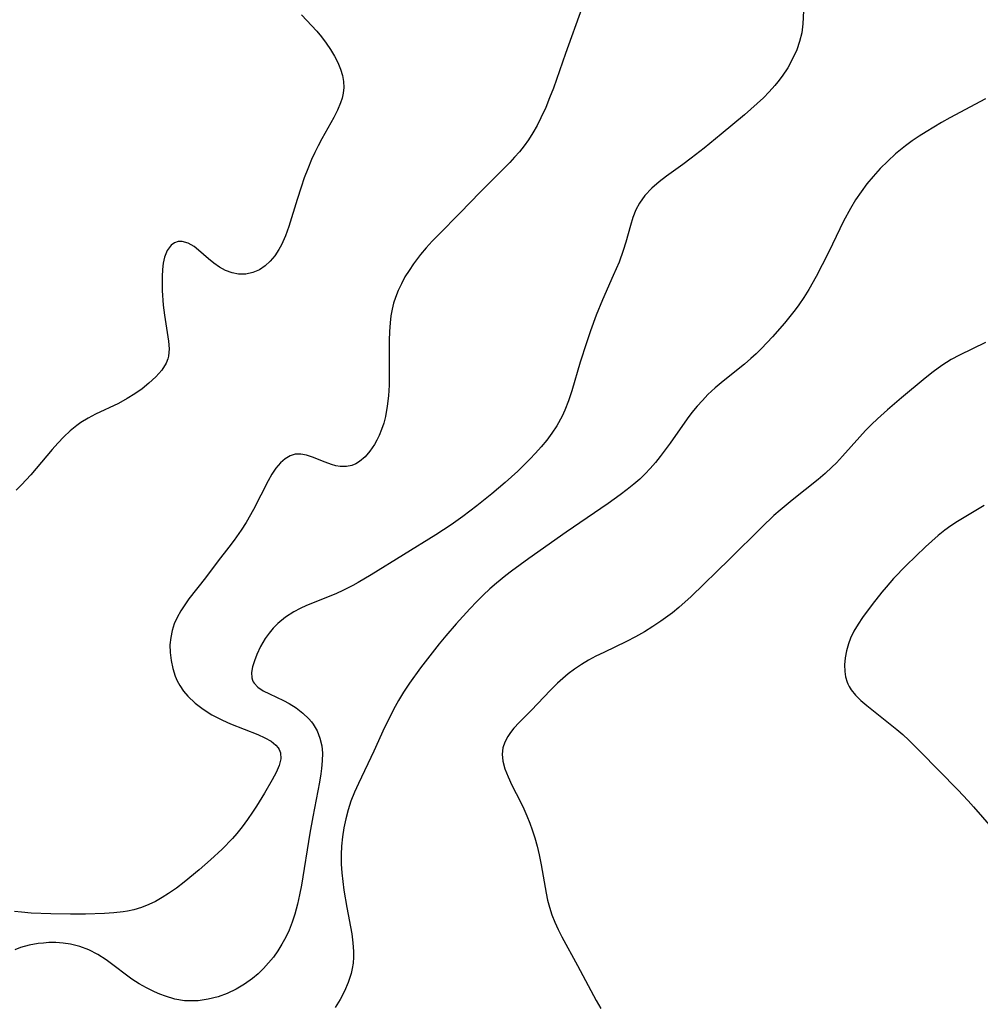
# Model space of a CAD drawing. Header units: metres. Extents: x 1073367 to 1082519, y 1569854 to 1574957.
# Tile 630 of 656: x 1078899 to 1079074, y 1574106 to 1574286. Entities that reach past the tile are written whole.
import ezdxf

# ---------------------------------------------------------------- set-up
doc = ezdxf.new("R2010")
doc.units = ezdxf.units.M
doc.layers.add('CGG_CurvaNivelLidar_v1', color=253, linetype='Continuous', lineweight=30)

msp = doc.modelspace()

# ---------------------------------------------------------------- linework, layer by layer
at = {"layer": 'CGG_CurvaNivelLidar_v1'}
for p, q in [((1079042.0782, 1574290.3321, 78), (1079041.823, 1574285.2949, 78)), ((1079001.4462, 1574288.1354, 77.5), (1078998.4242, 1574279.883, 77.5)), ((1078950.1521, 1574286.942, 77), (1078952.9394, 1574283.9175, 77)), ((1078952.9394, 1574283.9175, 77), (1078953.8049, 1574282.8843, 77)), ((1079041.618, 1574283.6381, 78), (1079041.248, 1574282.0678, 78)), ((1079041.823, 1574285.2949, 78), (1079041.618, 1574283.6381, 78)), ((1078953.8049, 1574282.8843, 77), (1078954.6631, 1574281.7475, 77)), ((1078954.6631, 1574281.7475, 77), (1078955.4544, 1574280.5803, 77)), ((1079041.248, 1574282.0678, 78), (1079040.7162, 1574280.5294, 78)), ((1078955.4544, 1574280.5803, 77), (1078956.1733, 1574279.3953, 77)), ((1079040.7162, 1574280.5294, 78), (1079039.9663, 1574278.8715, 78)), ((1078956.1733, 1574279.3953, 77), (1078956.8032, 1574278.1923, 77)), ((1078956.8032, 1574278.1923, 77), (1078957.3182, 1574276.9716, 77)), ((1078998.4242, 1574279.883, 77.5), (1078996.2168, 1574273.5425, 77.5)), ((1079039.9663, 1574278.8715, 78), (1079039.0721, 1574277.262, 78)), ((1078957.3182, 1574276.9716, 77), (1078957.6583, 1574275.8599, 77)), ((1079039.0721, 1574277.262, 78), (1079038.0508, 1574275.7074, 78)), ((1078957.6583, 1574275.8599, 77), (1078957.8604, 1574274.7375, 77)), ((1078957.8604, 1574274.7375, 77), (1078957.903, 1574273.6233, 77)), ((1079037.2673, 1574274.6609, 78), (1079036.7184, 1574273.9885, 78)), ((1079038.0508, 1574275.7074, 78), (1079037.2673, 1574274.6609, 78)), ((1078957.903, 1574273.6233, 77), (1078957.7974, 1574272.6086, 77)), ((1078996.2168, 1574273.5425, 77.5), (1078995.5385, 1574271.7608, 77.5)), ((1079035.7042, 1574272.8598, 78), (1079034.6276, 1574271.7733, 78)), ((1079036.7184, 1574273.9885, 78), (1079035.7042, 1574272.8598, 78)), ((1078957.6012, 1574271.7242, 77), (1078957.3212, 1574270.8461, 77)), ((1078957.7974, 1574272.6086, 77), (1078957.6012, 1574271.7242, 77)), ((1078995.5385, 1574271.7608, 77.5), (1078994.8082, 1574270.0063, 77.5)), ((1079034.6276, 1574271.7733, 78), (1079033.5041, 1574270.7188, 78)), ((1079075.2249, 1574271.5968, 78.5), (1079068.691, 1574268.0928, 78.5)), ((1078956.7479, 1574269.492, 77), (1078956.0549, 1574268.142, 77)), ((1078957.3212, 1574270.8461, 77), (1078956.7479, 1574269.492, 77)), ((1078994.8082, 1574270.0063, 77.5), (1078993.9262, 1574268.084, 77.5)), ((1079033.5041, 1574270.7188, 78), (1079031.1366, 1574268.6482, 78)), ((1078956.0549, 1574268.142, 77), (1078953.8789, 1574264.2868, 77)), ((1078993.9262, 1574268.084, 77.5), (1078993.2352, 1574266.7134, 77.5)), ((1079031.1366, 1574268.6482, 78), (1079026.9073, 1574265.1225, 78)), ((1079068.691, 1574268.0928, 78.5), (1079067.1659, 1574267.2265, 78.5)), ((1078993.2352, 1574266.7134, 77.5), (1078992.4913, 1574265.3792, 77.5)), ((1079064.3562, 1574265.5406, 78.5), (1079063.0731, 1574264.7245, 78.5)), ((1079067.1659, 1574267.2265, 78.5), (1079064.3562, 1574265.5406, 78.5)), ((1078953.8789, 1574264.2868, 77), (1078953.1919, 1574262.9994, 77)), ((1078991.6772, 1574264.0924, 77.5), (1078990.8655, 1574262.9728, 77.5)), ((1078992.4913, 1574265.3792, 77.5), (1078991.6772, 1574264.0924, 77.5)), ((1079026.9073, 1574265.1225, 78), (1079023.7721, 1574262.5696, 78)), ((1079061.8155, 1574263.8766, 78.5), (1079060.5927, 1574262.9856, 78.5)), ((1079063.0731, 1574264.7245, 78.5), (1079061.8155, 1574263.8766, 78.5)), ((1078953.1919, 1574262.9994, 77), (1078952.571, 1574261.7435, 77)), ((1078990.8655, 1574262.9728, 77.5), (1078989.9947, 1574261.8928, 77.5)), ((1079023.7721, 1574262.5696, 78), (1079021.413, 1574260.7156, 78)), ((1079059.6576, 1574262.2454, 78.5), (1079058.7698, 1574261.4943, 78.5)), ((1079060.5927, 1574262.9856, 78.5), (1079059.6576, 1574262.2454, 78.5)), ((1078951.9872, 1574260.4607, 77), (1078951.3022, 1574258.8028, 77)), ((1078952.571, 1574261.7435, 77), (1078951.9872, 1574260.4607, 77)), ((1078989.1309, 1574260.9032, 77.5), (1078988.2327, 1574259.938, 77.5)), ((1078989.9947, 1574261.8928, 77.5), (1078989.1309, 1574260.9032, 77.5)), ((1079021.413, 1574260.7156, 78), (1079019.8596, 1574259.5555, 78)), ((1079057.3458, 1574260.1859, 78.5), (1079055.9841, 1574258.813, 78.5)), ((1079058.7698, 1574261.4943, 78.5), (1079057.3458, 1574260.1859, 78.5)), ((1078951.3022, 1574258.8028, 77), (1078950.6691, 1574257.1167, 77)), ((1078988.2327, 1574259.938, 77.5), (1078982.8125, 1574254.5261, 77.5)), ((1079019.8596, 1574259.5555, 78), (1079016.9186, 1574257.4438, 78)), ((1079055.9841, 1574258.813, 78.5), (1079054.6844, 1574257.3823, 78.5)), ((1078950.6691, 1574257.1167, 77), (1078950.0781, 1574255.4121, 77)), ((1079016.9186, 1574257.4438, 78), (1079015.5817, 1574256.433, 78)), ((1079054.6844, 1574257.3823, 78.5), (1079053.5448, 1574256.0133, 78.5)), ((1078950.0781, 1574255.4121, 77), (1078949.3499, 1574253.1539, 77)), ((1079014.199, 1574255.2328, 78), (1079012.9683, 1574253.93, 78)), ((1079015.5817, 1574256.433, 78), (1079014.199, 1574255.2328, 78)), ((1079053.5448, 1574256.0133, 78.5), (1079052.4694, 1574254.5955, 78.5)), ((1078949.3499, 1574253.1539, 77), (1078947.8331, 1574248.2184, 77)), ((1078982.8125, 1574254.5261, 77.5), (1078979.1714, 1574250.7279, 77.5)), ((1079012.9683, 1574253.93, 78), (1079011.9395, 1574252.5012, 78)), ((1079051.4698, 1574253.1244, 78.5), (1079050.5307, 1574251.5587, 78.5)), ((1079052.4694, 1574254.5955, 78.5), (1079051.4698, 1574253.1244, 78.5)), ((1079011.2949, 1574251.2617, 78), (1079010.7488, 1574249.8683, 78)), ((1079011.9395, 1574252.5012, 78), (1079011.2949, 1574251.2617, 78)), ((1079050.5307, 1574251.5587, 78.5), (1079049.2811, 1574249.2374, 78.5)), ((1078979.1714, 1574250.7279, 77.5), (1078975.1917, 1574246.7246, 77.5)), ((1079010.7488, 1574249.8683, 78), (1079010.2924, 1574248.4144, 78)), ((1078947.8331, 1574248.2184, 77), (1078947.2203, 1574246.5093, 77)), ((1079010.2924, 1574248.4144, 78), (1079009.4626, 1574245.406, 78)), ((1079049.2811, 1574249.2374, 78.5), (1079046.5643, 1574243.606, 78.5)), ((1078947.2203, 1574246.5093, 77), (1078946.5117, 1574244.8961, 77)), ((1078975.1917, 1574246.7246, 77.5), (1078974.0717, 1574245.5585, 77.5)), ((1078926.3066, 1574244.8154, 77), (1078925.623, 1574243.8822, 77)), ((1078926.9171, 1574245.2527, 77), (1078926.3066, 1574244.8154, 77)), ((1078927.6083, 1574245.4906, 77), (1078926.9171, 1574245.2527, 77)), ((1078928.3507, 1574245.5173, 77), (1078927.6083, 1574245.4906, 77)), ((1078929.4228, 1574245.1993, 77), (1078928.3507, 1574245.5173, 77)), ((1078930.5139, 1574244.5559, 77), (1078929.4228, 1574245.1993, 77)), ((1078931.3407, 1574243.916, 77), (1078930.5139, 1574244.5559, 77)), ((1078946.0313, 1574244.009, 77), (1078945.2807, 1574242.8837, 77)), ((1078946.5117, 1574244.8961, 77), (1078946.0313, 1574244.009, 77)), ((1078972.9869, 1574244.3687, 77.5), (1078971.9518, 1574243.1462, 77.5)), ((1078974.0717, 1574245.5585, 77.5), (1078972.9869, 1574244.3687, 77.5)), ((1079009.4626, 1574245.406, 78), (1079008.9884, 1574243.8423, 78)), ((1078925.1412, 1574242.6579, 77), (1078924.8961, 1574241.562, 77)), ((1078925.623, 1574243.8822, 77), (1078925.1412, 1574242.6579, 77)), ((1078933.129, 1574242.3508, 77), (1078931.3407, 1574243.916, 77)), ((1078934.1229, 1574241.5261, 77), (1078933.129, 1574242.3508, 77)), ((1078945.2807, 1574242.8837, 77), (1078944.4324, 1574241.8821, 77)), ((1078971.9518, 1574243.1462, 77.5), (1078970.6201, 1574241.3878, 77.5)), ((1079008.9884, 1574243.8423, 78), (1079008.2284, 1574241.7477, 78)), ((1079046.5643, 1574243.606, 78.5), (1079045.3713, 1574241.2125, 78.5)), ((1078924.7448, 1574240.3686, 77), (1078924.6715, 1574239.1027, 77)), ((1078924.8961, 1574241.562, 77), (1078924.7448, 1574240.3686, 77)), ((1078935.1757, 1574240.7856, 77), (1078934.1229, 1574241.5261, 77)), ((1078936.293, 1574240.1919, 77), (1078935.1757, 1574240.7856, 77)), ((1078942.4685, 1574240.3418, 77), (1078941.2529, 1574239.8263, 77)), ((1078943.4939, 1574241.0251, 77), (1078942.4685, 1574240.3418, 77)), ((1078944.4324, 1574241.8821, 77), (1078943.4939, 1574241.0251, 77)), ((1078970.6201, 1574241.3878, 77.5), (1078969.8205, 1574240.2152, 77.5)), ((1079008.2284, 1574241.7477, 78), (1079007.1724, 1574239.2686, 78)), ((1079045.3713, 1574241.2125, 78.5), (1079044.2582, 1574239.1021, 78.5)), ((1078924.6715, 1574239.1027, 77), (1078924.6625, 1574237.83, 77)), ((1078937.4646, 1574239.7688, 77), (1078936.293, 1574240.1919, 77)), ((1078938.6666, 1574239.5451, 77), (1078937.4646, 1574239.7688, 77)), ((1078939.9731, 1574239.558, 77), (1078938.6666, 1574239.5451, 77)), ((1078941.2529, 1574239.8263, 77), (1078939.9731, 1574239.558, 77)), ((1078969.0809, 1574239.0131, 77.5), (1078968.4214, 1574237.7892, 77.5)), ((1078969.8205, 1574240.2152, 77.5), (1078969.0809, 1574239.0131, 77.5)), ((1079007.1724, 1574239.2686, 78), (1079005.2176, 1574234.8658, 78)), ((1079044.2582, 1574239.1021, 78.5), (1079042.9045, 1574236.7227, 78.5)), ((1078924.6625, 1574237.83, 77), (1078924.7013, 1574236.5293, 77)), ((1078968.4214, 1574237.7892, 77.5), (1078967.8389, 1574236.5334, 77.5)), ((1078924.7013, 1574236.5293, 77), (1078924.8952, 1574233.8852, 77)), ((1078967.3393, 1574235.2479, 77.5), (1078967.0089, 1574234.21, 77.5)), ((1078967.8389, 1574236.5334, 77.5), (1078967.3393, 1574235.2479, 77.5)), ((1079042.0168, 1574235.2908, 78.5), (1079041.0764, 1574233.8977, 78.5)), ((1079042.9045, 1574236.7227, 78.5), (1079042.0168, 1574235.2908, 78.5)), ((1078924.8952, 1574233.8852, 77), (1078925.1067, 1574232.0639, 77)), ((1078966.7438, 1574233.1536, 77.5), (1078966.5236, 1574231.9094, 77.5)), ((1078967.0089, 1574234.21, 77.5), (1078966.7438, 1574233.1536, 77.5)), ((1079005.2176, 1574234.8658, 78), (1079004.0698, 1574232.007, 78)), ((1079041.0764, 1574233.8977, 78.5), (1079040.4328, 1574233.0179, 78.5)), ((1078925.1067, 1574232.0639, 77), (1078925.8586, 1574227.2774, 77)), ((1078966.5236, 1574231.9094, 77.5), (1078966.377, 1574230.6432, 77.5)), ((1079004.0698, 1574232.007, 78), (1079003.02, 1574229.173, 78)), ((1079040.4328, 1574233.0179, 78.5), (1079038.4676, 1574230.5614, 78.5)), ((1078966.377, 1574230.6432, 77.5), (1078966.2659, 1574229.048, 77.5)), ((1079038.4676, 1574230.5614, 78.5), (1079036.3023, 1574228.0753, 78.5)), ((1078966.2659, 1574229.048, 77.5), (1078966.2117, 1574227.432, 77.5)), ((1079003.02, 1574229.173, 78), (1079002.2718, 1574226.9983, 78)), ((1079036.3023, 1574228.0753, 78.5), (1079034.2532, 1574225.9135, 78.5)), ((1078925.8586, 1574227.2774, 77), (1078925.9589, 1574225.8705, 77)), ((1078966.2117, 1574227.432, 77.5), (1078966.2166, 1574222.2524, 77.5)), ((1079002.2718, 1574226.9983, 78), (1079001.1203, 1574223.4394, 78)), ((1079075.2142, 1574227.0498, 79), (1079070.4813, 1574224.7472, 79)), ((1078925.8465, 1574224.5385, 77), (1078925.722, 1574224.0361, 77)), ((1078925.9589, 1574225.8705, 77), (1078925.8465, 1574224.5385, 77)), ((1079033.3015, 1574224.9839, 78.5), (1079032.3236, 1574224.086, 78.5)), ((1079034.2532, 1574225.9135, 78.5), (1079033.3015, 1574224.9839, 78.5)), ((1079070.4813, 1574224.7472, 79), (1079068.9419, 1574223.9037, 79)), ((1078925.4266, 1574223.2768, 77), (1078924.6153, 1574221.9653, 77)), ((1078925.722, 1574224.0361, 77), (1078925.4266, 1574223.2768, 77)), ((1079001.1203, 1574223.4394, 78), (1078999.5747, 1574218.1795, 78)), ((1079031.1662, 1574223.0987, 78.5), (1079027.2375, 1574219.9793, 78.5)), ((1079032.3236, 1574224.086, 78.5), (1079031.1662, 1574223.0987, 78.5)), ((1079067.2235, 1574222.8159, 79), (1079065.6805, 1574221.6982, 79)), ((1079068.9419, 1574223.9037, 79), (1079067.2235, 1574222.8159, 79)), ((1078923.5367, 1574220.7398, 77), (1078922.2665, 1574219.5789, 77)), ((1078924.6153, 1574221.9653, 77), (1078923.5367, 1574220.7398, 77)), ((1078966.2166, 1574222.2524, 77.5), (1078966.1668, 1574219.2304, 77.5)), ((1079065.6805, 1574221.6982, 79), (1079064.1773, 1574220.5132, 79)), ((1078922.2665, 1574219.5789, 77), (1078921.0232, 1574218.5927, 77)), ((1078966.1668, 1574219.2304, 77.5), (1078966.0586, 1574217.2872, 77.5)), ((1079025.827, 1574218.7779, 78.5), (1079024.4735, 1574217.516, 78.5)), ((1079027.2375, 1574219.9793, 78.5), (1079025.827, 1574218.7779, 78.5)), ((1079064.1773, 1574220.5132, 79), (1079059.8893, 1574216.9462, 79)), ((1078919.6941, 1574217.6559, 77), (1078918.291, 1574216.7826, 77)), ((1078921.0232, 1574218.5927, 77), (1078919.6941, 1574217.6559, 77)), ((1078966.0586, 1574217.2872, 77.5), (1078965.8546, 1574215.379, 77.5)), ((1078999.5747, 1574218.1795, 78), (1078999.0045, 1574216.3922, 78)), ((1079024.4735, 1574217.516, 78.5), (1079023.4566, 1574216.4654, 78.5)), ((1079059.8893, 1574216.9462, 79), (1079057.33, 1574214.7495, 79)), ((1078916.6776, 1574215.9102, 77), (1078912.499, 1574213.9214, 77)), ((1078918.291, 1574216.7826, 77), (1078916.6776, 1574215.9102, 77)), ((1078965.8546, 1574215.379, 77.5), (1078965.5174, 1574213.5303, 77.5)), ((1078999.0045, 1574216.3922, 78), (1078998.3383, 1574214.6532, 78)), ((1079022.4859, 1574215.3712, 78.5), (1079021.5589, 1574214.2391, 78.5)), ((1079023.4566, 1574216.4654, 78.5), (1079022.4859, 1574215.3712, 78.5)), ((1078912.499, 1574213.9214, 77), (1078911.1413, 1574213.2124, 77)), ((1078965.5174, 1574213.5303, 77.5), (1078965.1941, 1574212.3163, 77.5)), ((1078997.8497, 1574213.6017, 78), (1078996.8301, 1574211.7982, 78)), ((1078998.3383, 1574214.6532, 78), (1078997.8497, 1574213.6017, 78)), ((1079021.5589, 1574214.2391, 78.5), (1079020.6749, 1574213.0731, 78.5)), ((1079057.33, 1574214.7495, 79), (1079055.4959, 1574213.1039, 79)), ((1078909.0688, 1574211.8755, 77), (1078907.8661, 1574210.8876, 77)), ((1078909.839, 1574212.4223, 77), (1078909.0688, 1574211.8755, 77)), ((1078911.1413, 1574213.2124, 77), (1078909.839, 1574212.4223, 77)), ((1078965.1941, 1574212.3163, 77.5), (1078964.7983, 1574211.1436, 77.5)), ((1078996.8301, 1574211.7982, 78), (1078995.9479, 1574210.4783, 78)), ((1079020.6749, 1574213.0731, 78.5), (1079017.5471, 1574208.6126, 78.5)), ((1079054.3891, 1574212.037, 79), (1079053.3133, 1574210.9391, 79)), ((1079055.4959, 1574213.1039, 79), (1079054.3891, 1574212.037, 79)), ((1078906.7239, 1574209.81, 77), (1078905.6272, 1574208.6653, 77)), ((1078907.8661, 1574210.8876, 77), (1078906.7239, 1574209.81, 77)), ((1078964.337, 1574210.0189, 77.5), (1078963.9335, 1574209.1795, 77.5)), ((1078964.7983, 1574211.1436, 77.5), (1078964.337, 1574210.0189, 77.5)), ((1078995.9479, 1574210.4783, 78), (1078994.992, 1574209.199, 78)), ((1079052.2655, 1574209.8155, 79), (1079049.0743, 1574206.2309, 79)), ((1079053.3133, 1574210.9391, 79), (1079052.2655, 1574209.8155, 79)), ((1078905.6272, 1574208.6653, 77), (1078904.5627, 1574207.4727, 77)), ((1078963.4918, 1574208.3808, 77.5), (1078962.6871, 1574207.1816, 77.5)), ((1078963.9335, 1574209.1795, 77.5), (1078963.4918, 1574208.3808, 77.5)), ((1078993.9732, 1574207.9572, 78), (1078992.9571, 1574206.8135, 78)), ((1078994.992, 1574209.199, 78), (1078993.9732, 1574207.9572, 78)), ((1079017.5471, 1574208.6126, 78.5), (1079015.7589, 1574206.1996, 78.5)), ((1078904.5627, 1574207.4727, 77), (1078900.6627, 1574202.848, 77)), ((1078948.0691, 1574206.3105, 77.5), (1078947.1628, 1574205.7851, 77.5)), ((1078949.0316, 1574206.5996, 77.5), (1078948.0691, 1574206.3105, 77.5)), ((1078950.0493, 1574206.627, 77.5), (1078949.0316, 1574206.5996, 77.5)), ((1078951.1011, 1574206.44, 77.5), (1078950.0493, 1574206.627, 77.5)), ((1078952.1727, 1574206.1021, 77.5), (1078951.1011, 1574206.44, 77.5)), ((1078961.7828, 1574206.1393, 77.5), (1078960.7799, 1574205.2937, 77.5)), ((1078962.6871, 1574207.1816, 77.5), (1078961.7828, 1574206.1393, 77.5)), ((1078992.9571, 1574206.8135, 78), (1078991.9002, 1574205.6979, 78)), ((1079015.7589, 1574206.1996, 78.5), (1079014.8709, 1574205.0947, 78.5)), ((1079049.0743, 1574206.2309, 79), (1079047.9844, 1574205.0679, 79)), ((1078946.3222, 1574205.0595, 77.5), (1078945.4897, 1574204.078, 77.5)), ((1078947.1628, 1574205.7851, 77.5), (1078946.3222, 1574205.0595, 77.5)), ((1078954.4994, 1574205.1471, 77.5), (1078952.1727, 1574206.1021, 77.5)), ((1078955.6698, 1574204.7077, 77.5), (1078954.4994, 1574205.1471, 77.5)), ((1078956.4386, 1574204.4873, 77.5), (1078955.6698, 1574204.7077, 77.5)), ((1078957.2091, 1574204.3498, 77.5), (1078956.4386, 1574204.4873, 77.5)), ((1078958.4011, 1574204.3524, 77.5), (1078957.2091, 1574204.3498, 77.5)), ((1078959.3863, 1574204.5805, 77.5), (1078958.4011, 1574204.3524, 77.5)), ((1078960.0999, 1574204.8848, 77.5), (1078959.3863, 1574204.5805, 77.5)), ((1078960.7799, 1574205.2937, 77.5), (1078960.0999, 1574204.8848, 77.5)), ((1078991.9002, 1574205.6979, 78), (1078989.6893, 1574203.5394, 78)), ((1079014.8709, 1574205.0947, 78.5), (1079013.9442, 1574204.0249, 78.5)), ((1079047.9844, 1574205.0679, 79), (1079047.1396, 1574204.2252, 79)), ((1078900.6627, 1574202.848, 77), (1078898.9897, 1574201.0206, 77)), ((1078944.728, 1574202.9404, 77.5), (1078944.0406, 1574201.7314, 77.5)), ((1078945.4897, 1574204.078, 77.5), (1078944.728, 1574202.9404, 77.5)), ((1078989.6893, 1574203.5394, 78), (1078987.3882, 1574201.4659, 78)), ((1079012.9923, 1574203.0206, 78.5), (1079011.9964, 1574202.0596, 78.5)), ((1079013.9442, 1574204.0249, 78.5), (1079012.9923, 1574203.0206, 78.5)), ((1079045.9134, 1574203.1027, 79), (1079044.6414, 1574202.0258, 79)), ((1079047.1396, 1574204.2252, 79), (1079045.9134, 1574203.1027, 79)), ((1078898.9897, 1574201.0206, 77), (1078897.9828, 1574200.0291, 77)), ((1078944.0406, 1574201.7314, 77.5), (1078941.3594, 1574196.5001, 77.5)), ((1078987.3882, 1574201.4659, 78), (1078984.935, 1574199.3705, 78)), ((1079010.9576, 1574201.1436, 78.5), (1079009.7045, 1574200.1381, 78.5)), ((1079011.9964, 1574202.0596, 78.5), (1079010.9576, 1574201.1436, 78.5)), ((1079044.6414, 1574202.0258, 79), (1079039.8652, 1574198.2367, 79)), ((1078984.935, 1574199.3705, 78), (1078982.232, 1574197.1763, 78)), ((1079008.4116, 1574199.1737, 78.5), (1079006.2233, 1574197.6235, 78.5)), ((1079009.7045, 1574200.1381, 78.5), (1079008.4116, 1574199.1737, 78.5)), ((1078982.232, 1574197.1763, 78), (1078979.6784, 1574195.2232, 78)), ((1079006.2233, 1574197.6235, 78.5), (1078998.5644, 1574192.3667, 78.5)), ((1079039.8652, 1574198.2367, 79), (1079037.6665, 1574196.3947, 79)), ((1079074.9892, 1574197.267, 79.5), (1079070.1098, 1574194.3298, 79.5)), ((1078941.3594, 1574196.5001, 77.5), (1078940.0274, 1574194.151, 77.5)), ((1079036.5517, 1574195.4005, 79), (1079034.3347, 1574193.3125, 79)), ((1079037.6665, 1574196.3947, 79), (1079036.5517, 1574195.4005, 79)), ((1078940.0274, 1574194.151, 77.5), (1078939.1451, 1574192.7651, 77.5)), ((1078977.5571, 1574193.7119, 78), (1078974.7265, 1574191.856, 78)), ((1078979.6784, 1574195.2232, 78), (1078977.5571, 1574193.7119, 78)), ((1079070.1098, 1574194.3298, 79.5), (1079068.905, 1574193.5392, 79.5)), ((1078939.1451, 1574192.7651, 77.5), (1078937.8424, 1574190.8976, 77.5)), ((1078974.7265, 1574191.856, 78), (1078962.8958, 1574184.5842, 78)), ((1078998.5644, 1574192.3667, 78.5), (1078991.7525, 1574187.5594, 78.5)), ((1079034.3347, 1574193.3125, 79), (1079028.4364, 1574187.4574, 79)), ((1079066.5831, 1574191.7612, 79.5), (1079065.414, 1574190.7415, 79.5)), ((1079067.7867, 1574192.7286, 79.5), (1079066.5831, 1574191.7612, 79.5)), ((1079068.905, 1574193.5392, 79.5), (1079067.7867, 1574192.7286, 79.5)), ((1078937.8424, 1574190.8976, 77.5), (1078936.8801, 1574189.625, 77.5)), ((1079065.414, 1574190.7415, 79.5), (1079064.2666, 1574189.6853, 79.5)), ((1078936.8801, 1574189.625, 77.5), (1078934.9267, 1574187.1103, 77.5)), ((1079064.2666, 1574189.6853, 79.5), (1079060.7471, 1574186.292, 79.5)), ((1078934.9267, 1574187.1103, 77.5), (1078932.5946, 1574183.993, 77.5)), ((1078991.7525, 1574187.5594, 78.5), (1078988.5825, 1574185.2682, 78.5)), ((1079028.4364, 1574187.4574, 79), (1079021.3855, 1574180.6305, 79)), ((1078962.8958, 1574184.5842, 78), (1078960.5471, 1574183.1793, 78)), ((1078988.5825, 1574185.2682, 78.5), (1078987.5058, 1574184.4483, 78.5)), ((1079060.7471, 1574186.292, 79.5), (1079058.4301, 1574183.899, 79.5)), ((1078932.5946, 1574183.993, 77.5), (1078929.5843, 1574180.1885, 77.5)), ((1078960.5471, 1574183.1793, 78), (1078959.5273, 1574182.6123, 78)), ((1078985.8151, 1574183.0754, 78.5), (1078984.5928, 1574181.992, 78.5)), ((1078987.5058, 1574184.4483, 78.5), (1078985.8151, 1574183.0754, 78.5)), ((1079058.4301, 1574183.899, 79.5), (1079057.0518, 1574182.3444, 79.5)), ((1078956.4127, 1574181.1242, 78), (1078951.0966, 1574178.9381, 78)), ((1078957.8468, 1574181.7632, 78), (1078956.4127, 1574181.1242, 78)), ((1078959.5273, 1574182.6123, 78), (1078957.8468, 1574181.7632, 78)), ((1078984.5928, 1574181.992, 78.5), (1078983.4052, 1574180.8685, 78.5)), ((1079056.2598, 1574181.3985, 79.5), (1079054.4905, 1574179.1571, 79.5)), ((1079057.0518, 1574182.3444, 79.5), (1079056.2598, 1574181.3985, 79.5)), ((1078929.5843, 1574180.1885, 77.5), (1078928.8006, 1574179.1021, 77.5)), ((1078982.2449, 1574179.7137, 78.5), (1078980.9562, 1574178.3756, 78.5)), ((1078983.4052, 1574180.8685, 78.5), (1078982.2449, 1574179.7137, 78.5)), ((1079021.3855, 1574180.6305, 79), (1079019.1441, 1574178.5918, 79)), ((1079054.4905, 1574179.1571, 79.5), (1079052.755, 1574176.7859, 79.5)), ((1078928.0693, 1574177.9635, 77.5), (1078927.4272, 1574176.7925, 77.5)), ((1078928.8006, 1574179.1021, 77.5), (1078928.0693, 1574177.9635, 77.5)), ((1078948.7903, 1574177.8017, 78), (1078947.2548, 1574176.8081, 78)), ((1078949.9216, 1574178.3972, 78), (1078948.7903, 1574177.8017, 78)), ((1078951.0966, 1574178.9381, 78), (1078949.9216, 1574178.3972, 78)), ((1078980.9562, 1574178.3756, 78.5), (1078978.4461, 1574175.6281, 78.5)), ((1079017.979, 1574177.634, 79), (1079015.863, 1574176.0874, 79)), ((1079019.1441, 1574178.5918, 79), (1079017.979, 1574177.634, 79)), ((1078926.8958, 1574175.5866, 77.5), (1078926.5029, 1574174.3688, 77.5)), ((1078927.4272, 1574176.7925, 77.5), (1078926.8958, 1574175.5866, 77.5)), ((1078945.8601, 1574175.668, 78), (1078945.0004, 1574174.8123, 78)), ((1078947.2548, 1574176.8081, 78), (1078945.8601, 1574175.668, 78)), ((1078978.4461, 1574175.6281, 78.5), (1078976.5612, 1574173.4437, 78.5)), ((1079015.863, 1574176.0874, 79), (1079014.3887, 1574175.0975, 79)), ((1079052.755, 1574176.7859, 79.5), (1079051.9232, 1574175.537, 79.5)), ((1078926.5029, 1574174.3688, 77.5), (1078926.2439, 1574173.124, 77.5)), ((1078944.2234, 1574173.904, 78), (1078943.5367, 1574172.9518, 78)), ((1078945.0004, 1574174.8123, 78), (1078944.2234, 1574173.904, 78)), ((1079012.8758, 1574174.162, 79), (1079011.239, 1574173.2556, 79)), ((1079014.3887, 1574175.0975, 79), (1079012.8758, 1574174.162, 79)), ((1079051.1779, 1574174.2718, 79.5), (1079050.5529, 1574172.9809, 79.5)), ((1079051.9232, 1574175.537, 79.5), (1079051.1779, 1574174.2718, 79.5)), ((1078926.2439, 1574173.124, 77.5), (1078926.1174, 1574171.7655, 77.5)), ((1078943.5367, 1574172.9518, 78), (1078942.6915, 1574171.4841, 78)), ((1078975.3491, 1574171.9668, 78.5), (1078971.9282, 1574167.5806, 78.5)), ((1078976.5612, 1574173.4437, 78.5), (1078975.3491, 1574171.9668, 78.5)), ((1079009.5645, 1574172.4048, 79), (1079005.4235, 1574170.4022, 79)), ((1079011.239, 1574173.2556, 79), (1079009.5645, 1574172.4048, 79)), ((1079050.1736, 1574171.9684, 79.5), (1079049.8114, 1574170.6888, 79.5)), ((1079050.5529, 1574172.9809, 79.5), (1079050.1736, 1574171.9684, 79.5)), ((1078926.1174, 1574171.7655, 77.5), (1078926.1345, 1574170.4, 77.5)), ((1078926.1345, 1574170.4, 77.5), (1078926.3019, 1574168.9187, 77.5)), ((1078942.6915, 1574171.4841, 78), (1078942.0057, 1574170.0048, 78)), ((1079005.4235, 1574170.4022, 79), (1079004.007, 1574169.6927, 79)), ((1079049.8114, 1574170.6888, 79.5), (1079049.57, 1574169.4068, 79.5)), ((1078926.3019, 1574168.9187, 77.5), (1078926.6147, 1574167.4626, 77.5)), ((1078941.545, 1574168.8433, 78), (1078941.1996, 1574167.7325, 78)), ((1078942.0057, 1574170.0048, 78), (1078941.545, 1574168.8433, 78)), ((1079002.6175, 1574168.9433, 79), (1079001.3383, 1574168.1763, 79)), ((1079004.007, 1574169.6927, 79), (1079002.6175, 1574168.9433, 79)), ((1079049.57, 1574169.4068, 79.5), (1079049.4567, 1574168.1386, 79.5)), ((1078926.6147, 1574167.4626, 77.5), (1078927.0723, 1574166.0509, 77.5)), ((1078941.1996, 1574167.7325, 78), (1078941.0198, 1574166.6885, 78)), ((1078941.0198, 1574166.6885, 78), (1078941.0665, 1574165.7305, 78)), ((1078971.9282, 1574167.5806, 78.5), (1078969.8822, 1574164.7684, 78.5)), ((1079000.1029, 1574167.349, 79), (1078998.9187, 1574166.4577, 79)), ((1079001.3383, 1574168.1763, 79), (1079000.1029, 1574167.349, 79)), ((1079049.4567, 1574168.1386, 79.5), (1079049.4858, 1574166.9014, 79.5)), ((1079049.4858, 1574166.9014, 79.5), (1079049.6328, 1574165.9144, 79.5)), ((1078927.0723, 1574166.0509, 77.5), (1078927.4523, 1574165.1658, 77.5)), ((1078927.4523, 1574165.1658, 77.5), (1078927.9029, 1574164.3159, 77.5)), ((1078941.0665, 1574165.7305, 78), (1078941.1789, 1574165.3369, 78)), ((1078941.1789, 1574165.3369, 78), (1078941.3308, 1574165.0119, 78)), ((1078941.3308, 1574165.0119, 78), (1078941.4797, 1574164.7787, 78)), ((1078941.4797, 1574164.7787, 78), (1078942.206, 1574164.0374, 78)), ((1078969.8822, 1574164.7684, 78.5), (1078968.8171, 1574163.1498, 78.5)), ((1078997.9256, 1574165.6204, 79), (1078996.9705, 1574164.742, 79)), ((1078998.9187, 1574166.4577, 79), (1078997.9256, 1574165.6204, 79)), ((1079049.6328, 1574165.9144, 79.5), (1079049.9075, 1574164.9732, 79.5)), ((1079049.9075, 1574164.9732, 79.5), (1079050.0397, 1574164.6515, 79.5)), ((1078927.9029, 1574164.3159, 77.5), (1078928.5835, 1574163.3017, 77.5)), ((1078928.5835, 1574163.3017, 77.5), (1078929.3779, 1574162.3721, 77.5)), ((1078942.206, 1574164.0374, 78), (1078943.1779, 1574163.3906, 78)), ((1078943.1779, 1574163.3906, 78), (1078944.3208, 1574162.7944, 78)), ((1078968.8171, 1574163.1498, 78.5), (1078967.8779, 1574161.5702, 78.5)), ((1078995.7146, 1574163.4996, 79), (1078992.1266, 1574159.7785, 79)), ((1078996.9705, 1574164.742, 79), (1078995.7146, 1574163.4996, 79)), ((1079050.0397, 1574164.6515, 79.5), (1079050.2857, 1574164.1641, 79.5)), ((1079050.2857, 1574164.1641, 79.5), (1079050.6644, 1574163.5657, 79.5)), ((1079050.6644, 1574163.5657, 79.5), (1079051.4875, 1574162.5585, 79.5)), ((1078929.3779, 1574162.3721, 77.5), (1078930.7046, 1574161.131, 77.5)), ((1078944.3208, 1574162.7944, 78), (1078946.8686, 1574161.5864, 78)), ((1078946.8686, 1574161.5864, 78), (1078947.8915, 1574161.0464, 78)), ((1078967.8779, 1574161.5702, 78.5), (1078966.9973, 1574159.9552, 78.5)), ((1079051.4875, 1574162.5585, 79.5), (1079052.4585, 1574161.604, 79.5)), ((1079052.4585, 1574161.604, 79.5), (1079053.5343, 1574160.6783, 79.5)), ((1078930.7046, 1574161.131, 77.5), (1078932.1871, 1574160.0102, 77.5)), ((1078932.1871, 1574160.0102, 77.5), (1078933.7889, 1574159.0086, 77.5)), ((1078947.8915, 1574161.0464, 78), (1078949.2074, 1574160.2305, 78)), ((1078949.2074, 1574160.2305, 78), (1078950.4346, 1574159.3003, 78)), ((1078966.9973, 1574159.9552, 78.5), (1078966.1636, 1574158.3135, 78.5)), ((1078992.1266, 1574159.7785, 79), (1078989.9552, 1574157.5977, 79)), ((1079053.5343, 1574160.6783, 79.5), (1079059.0357, 1574156.2824, 79.5)), ((1078933.7889, 1574159.0086, 77.5), (1078935.7, 1574158.0184, 77.5)), ((1078935.7, 1574158.0184, 77.5), (1078937.1861, 1574157.3483, 77.5)), ((1078950.4346, 1574159.3003, 78), (1078951.5288, 1574158.2533, 78)), ((1078951.5288, 1574158.2533, 78), (1078952.0146, 1574157.6759, 78)), ((1078952.0146, 1574157.6759, 78), (1078952.3037, 1574157.2768, 78)), ((1078966.1636, 1574158.3135, 78.5), (1078965.3693, 1574156.6515, 78.5)), ((1078989.9552, 1574157.5977, 79), (1078988.9718, 1574156.5123, 79)), ((1078937.1861, 1574157.3483, 77.5), (1078942.1905, 1574155.3584, 77.5)), ((1078952.3037, 1574157.2768, 78), (1078953.015, 1574156.04, 78)), ((1078953.015, 1574156.04, 78), (1078953.5406, 1574154.7016, 78)), ((1078965.3693, 1574156.6515, 78.5), (1078963.3989, 1574152.3485, 78.5)), ((1078988.3839, 1574155.7695, 79), (1078987.8689, 1574155.0109, 79)), ((1078988.9718, 1574156.5123, 79), (1078988.3839, 1574155.7695, 79)), ((1079059.0357, 1574156.2824, 79.5), (1079060.111, 1574155.356, 79.5)), ((1078942.1905, 1574155.3584, 77.5), (1078943.4691, 1574154.777, 77.5)), ((1078943.4691, 1574154.777, 77.5), (1078944.5903, 1574154.1434, 77.5)), ((1078944.5903, 1574154.1434, 77.5), (1078945.4954, 1574153.4274, 77.5)), ((1078953.5406, 1574154.7016, 78), (1078953.8676, 1574153.2835, 78)), ((1078987.335, 1574154.0011, 79), (1078986.9913, 1574152.9523, 79)), ((1078987.8689, 1574155.0109, 79), (1078987.335, 1574154.0011, 79)), ((1079060.111, 1574155.356, 79.5), (1079061.2223, 1574154.3323, 79.5)), ((1079061.2223, 1574154.3323, 79.5), (1079063.2688, 1574152.3059, 79.5)), ((1078945.4954, 1574153.4274, 77.5), (1078945.9105, 1574152.9369, 77.5)), ((1078945.9105, 1574152.9369, 77.5), (1078946.0972, 1574152.6252, 77.5)), ((1078946.0972, 1574152.6252, 77.5), (1078946.2261, 1574152.3289, 77.5)), ((1078946.2261, 1574152.3289, 77.5), (1078946.3185, 1574152.0125, 77.5)), ((1078953.8676, 1574153.2835, 78), (1078953.9834, 1574151.9539, 78)), ((1078963.3989, 1574152.3485, 78.5), (1078960.5573, 1574146.4579, 78.5)), ((1078986.9913, 1574152.9523, 79), (1078986.8724, 1574151.7648, 79)), ((1079063.2688, 1574152.3059, 79.5), (1079070.1514, 1574145.2824, 79.5)), ((1078946.3698, 1574150.9548, 77.5), (1078946.0809, 1574149.7416, 77.5)), ((1078946.3185, 1574152.0125, 77.5), (1078946.3698, 1574150.9548, 77.5)), ((1078953.9603, 1574150.5842, 78), (1078953.8326, 1574149.1828, 78)), ((1078953.9834, 1574151.9539, 78), (1078953.9603, 1574150.5842, 78)), ((1078986.8724, 1574151.7648, 79), (1078986.9881, 1574150.5383, 79)), ((1078986.9881, 1574150.5383, 79), (1078987.3622, 1574149.0908, 79)), ((1078946.0809, 1574149.7416, 77.5), (1078945.5345, 1574148.4561, 77.5)), ((1078953.8326, 1574149.1828, 78), (1078953.7011, 1574148.2144, 78)), ((1078987.3622, 1574149.0908, 79), (1078987.9298, 1574147.6261, 79)), ((1078944.8224, 1574147.0989, 77.5), (1078943.4215, 1574144.6637, 77.5)), ((1078945.5345, 1574148.4561, 77.5), (1078944.8224, 1574147.0989, 77.5)), ((1078953.7011, 1574148.2144, 78), (1078953.4416, 1574146.6622, 78)), ((1078987.9298, 1574147.6261, 79), (1078988.6336, 1574146.1528, 79)), ((1078953.4416, 1574146.6622, 78), (1078952.2112, 1574140.3072, 78)), ((1078960.5573, 1574146.4579, 78.5), (1078959.8399, 1574144.8519, 78.5)), ((1078988.6336, 1574146.1528, 79), (1078990.2266, 1574143.0903, 79)), ((1079070.1514, 1574145.2824, 79.5), (1079072.0671, 1574143.233, 79.5)), ((1078943.4215, 1574144.6637, 77.5), (1078941.9499, 1574142.2816, 77.5)), ((1078959.1876, 1574143.1869, 78.5), (1078958.6757, 1574141.5929, 78.5)), ((1078959.8399, 1574144.8519, 78.5), (1078959.1876, 1574143.1869, 78.5)), ((1079072.0671, 1574143.233, 79.5), (1079073.0315, 1574142.1412, 79.5)), ((1078941.9499, 1574142.2816, 77.5), (1078941.2154, 1574141.1604, 77.5)), ((1078958.6757, 1574141.5929, 78.5), (1078958.255, 1574139.9714, 78.5)), ((1078990.2266, 1574143.0903, 79), (1078990.8207, 1574141.8198, 79)), ((1078990.8207, 1574141.8198, 79), (1078991.3785, 1574140.5158, 79)), ((1079073.0315, 1574142.1412, 79.5), (1079080.8153, 1574133.2062, 79.5)), ((1078940.2988, 1574139.8357, 77.5), (1078939.3324, 1574138.5336, 77.5)), ((1078941.2154, 1574141.1604, 77.5), (1078940.2988, 1574139.8357, 77.5)), ((1078952.2112, 1574140.3072, 78), (1078951.6807, 1574137.3525, 78)), ((1078958.255, 1574139.9714, 78.5), (1078957.9177, 1574138.3288, 78.5)), ((1078991.3785, 1574140.5158, 79), (1078991.8995, 1574139.1844, 79)), ((1078939.3324, 1574138.5336, 77.5), (1078938.3087, 1574137.2674, 77.5)), ((1078957.9177, 1574138.3288, 78.5), (1078957.661, 1574136.6701, 78.5)), ((1078991.8995, 1574139.1844, 79), (1078992.3297, 1574137.9863, 79)), ((1078992.3297, 1574137.9863, 79), (1078992.8207, 1574136.4794, 79)), ((1078937.524, 1574136.3758, 77.5), (1078935.6452, 1574134.4361, 77.5)), ((1078938.3087, 1574137.2674, 77.5), (1078937.524, 1574136.3758, 77.5)), ((1078951.6807, 1574137.3525, 78), (1078950.1523, 1574127.8565, 78)), ((1078957.661, 1574136.6701, 78.5), (1078957.4882, 1574134.9996, 78.5)), ((1078992.8207, 1574136.4794, 79), (1078993.2593, 1574134.9541, 79)), ((1078935.6452, 1574134.4361, 77.5), (1078933.5355, 1574132.4489, 77.5)), ((1078957.4882, 1574134.9996, 78.5), (1078957.4109, 1574133.4621, 78.5)), ((1078993.2593, 1574134.9541, 79), (1078993.6385, 1574133.4131, 79)), ((1078933.5355, 1574132.4489, 77.5), (1078931.46, 1574130.6173, 77.5)), ((1078957.4109, 1574133.4621, 78.5), (1078957.4263, 1574131.7036, 78.5)), ((1078993.6385, 1574133.4131, 79), (1078994.0047, 1574131.5874, 79)), ((1078931.46, 1574130.6173, 77.5), (1078928.7101, 1574128.3717, 77.5)), ((1078957.4263, 1574131.7036, 78.5), (1078957.5295, 1574130.1111, 78.5)), ((1078994.0047, 1574131.5874, 79), (1078994.8922, 1574126.3608, 79)), ((1078957.5295, 1574130.1111, 78.5), (1078957.6997, 1574128.519, 78.5)), ((1078927.2985, 1574127.3048, 77.5), (1078925.8611, 1574126.3009, 77.5)), ((1078928.7101, 1574128.3717, 77.5), (1078927.2985, 1574127.3048, 77.5)), ((1078950.1523, 1574127.8565, 78), (1078949.8166, 1574126.1061, 78)), ((1078957.6997, 1574128.519, 78.5), (1078957.9198, 1574126.929, 78.5)), ((1078924.6918, 1574125.5621, 77.5), (1078923.497, 1574124.8891, 77.5)), ((1078925.8611, 1574126.3009, 77.5), (1078924.6918, 1574125.5621, 77.5)), ((1078949.8166, 1574126.1061, 78), (1078949.4363, 1574124.3747, 78)), ((1078957.9198, 1574126.929, 78.5), (1078958.4539, 1574123.7627, 78.5)), ((1078994.8922, 1574126.3608, 79), (1078995.1677, 1574125.0826, 79)), ((1078920.9114, 1574123.7579, 77.5), (1078919.5141, 1574123.3396, 77.5)), ((1078922.2734, 1574124.2954, 77.5), (1078920.9114, 1574123.7579, 77.5)), ((1078923.497, 1574124.8891, 77.5), (1078922.2734, 1574124.2954, 77.5)), ((1078949.4363, 1574124.3747, 78), (1078948.9471, 1574122.522, 78)), ((1078958.4539, 1574123.7627, 78.5), (1078959.3373, 1574118.9237, 78.5)), ((1078995.1677, 1574125.0826, 79), (1078995.4984, 1574123.8207, 79)), ((1078995.4984, 1574123.8207, 79), (1078995.9496, 1574122.4324, 79)), ((1078898.9489, 1574122.9033, 77.5), (1078897.6734, 1574123.0603, 77.5)), ((1078900.7151, 1574122.7539, 77.5), (1078898.9489, 1574122.9033, 77.5)), ((1078904.312, 1574122.5959, 77.5), (1078900.7151, 1574122.7539, 77.5)), ((1078907.941, 1574122.5412, 77.5), (1078904.312, 1574122.5959, 77.5)), ((1078910.6957, 1574122.5438, 77.5), (1078907.941, 1574122.5412, 77.5)), ((1078914.1598, 1574122.6503, 77.5), (1078910.6957, 1574122.5438, 77.5)), ((1078915.8622, 1574122.7722, 77.5), (1078914.1598, 1574122.6503, 77.5)), ((1078917.5344, 1574122.9626, 77.5), (1078915.8622, 1574122.7722, 77.5)), ((1078918.3726, 1574123.0952, 77.5), (1078917.5344, 1574122.9626, 77.5)), ((1078919.5141, 1574123.3396, 77.5), (1078918.3726, 1574123.0952, 77.5)), ((1078948.9471, 1574122.522, 78), (1078948.4683, 1574121.0658, 78)), ((1078995.9496, 1574122.4324, 79), (1078996.4822, 1574121.0708, 79)), ((1078948.4683, 1574121.0658, 78), (1078947.9037, 1574119.6466, 78)), ((1078996.4822, 1574121.0708, 79), (1078997.096, 1574119.7166, 79)), ((1078947.2846, 1574118.3394, 78), (1078946.5902, 1574117.0734, 78)), ((1078947.9037, 1574119.6466, 78), (1078947.2846, 1574118.3394, 78)), ((1078959.3373, 1574118.9237, 78.5), (1078959.5533, 1574117.327, 78.5)), ((1078997.096, 1574119.7166, 79), (1078997.7661, 1574118.3825, 79)), ((1078997.7661, 1574118.3825, 79), (1079000.6368, 1574113.1874, 79)), ((1078898.787, 1574116.4263, 78), (1078897.7203, 1574116.0197, 78)), ((1078900.3684, 1574116.859, 78), (1078898.787, 1574116.4263, 78)), ((1078902.0429, 1574117.1595, 78), (1078900.3684, 1574116.859, 78)), ((1078902.9854, 1574117.2693, 78), (1078902.0429, 1574117.1595, 78)), ((1078903.9397, 1574117.3368, 78), (1078902.9854, 1574117.2693, 78)), ((1078905.2599, 1574117.3528, 78), (1078903.9397, 1574117.3368, 78)), ((1078906.5826, 1574117.2722, 78), (1078905.2599, 1574117.3528, 78)), ((1078907.897, 1574117.0829, 78), (1078906.5826, 1574117.2722, 78)), ((1078909.62, 1574116.6437, 78), (1078907.897, 1574117.0829, 78)), ((1078911.2896, 1574116.0009, 78), (1078909.62, 1574116.6437, 78)), ((1078946.5902, 1574117.0734, 78), (1078945.8254, 1574115.8517, 78)), ((1078959.5533, 1574117.327, 78.5), (1078959.6683, 1574115.7429, 78.5)), ((1078912.8959, 1574115.1668, 78), (1078911.2896, 1574116.0009, 78)), ((1078914.4365, 1574114.1889, 78), (1078912.8959, 1574115.1668, 78)), ((1078945.0152, 1574114.7094, 78), (1078944.1413, 1574113.6195, 78)), ((1078945.8254, 1574115.8517, 78), (1078945.0152, 1574114.7094, 78)), ((1078959.667, 1574114.6635, 78.5), (1078959.5882, 1574113.5941, 78.5)), ((1078959.6683, 1574115.7429, 78.5), (1078959.667, 1574114.6635, 78.5)), ((1078915.9179, 1574113.1129, 78), (1078914.4365, 1574114.1889, 78)), ((1078918.1428, 1574111.3953, 78), (1078915.9179, 1574113.1129, 78)), ((1078943.2168, 1574112.6024, 78), (1078942.2341, 1574111.6473, 78)), ((1078944.1413, 1574113.6195, 78), (1078943.2168, 1574112.6024, 78)), ((1078959.4407, 1574112.6248, 78.5), (1078959.223, 1574111.6686, 78.5)), ((1078959.5882, 1574113.5941, 78.5), (1078959.4407, 1574112.6248, 78.5)), ((1079000.6368, 1574113.1874, 79), (1079004.0599, 1574106.7912, 79)), ((1078919.136, 1574110.6866, 78), (1078918.1428, 1574111.3953, 78)), ((1078941.1954, 1574110.7608, 78), (1078939.7575, 1574109.7189, 78)), ((1078942.2341, 1574111.6473, 78), (1078941.1954, 1574110.7608, 78)), ((1078959.223, 1574111.6686, 78.5), (1078958.6947, 1574110.0474, 78.5)), ((1078920.4693, 1574109.8331, 78), (1078919.136, 1574110.6866, 78)), ((1078921.8471, 1574109.0569, 78), (1078920.4693, 1574109.8331, 78)), ((1078923.2595, 1574108.3608, 78), (1078921.8471, 1574109.0569, 78)), ((1078939.7575, 1574109.7189, 78), (1078938.2367, 1574108.8185, 78)), ((1078958.6947, 1574110.0474, 78.5), (1078958.0118, 1574108.4662, 78.5)), ((1078924.2717, 1574107.9227, 78), (1078923.2595, 1574108.3608, 78)), ((1078925.2956, 1574107.5353, 78), (1078924.2717, 1574107.9227, 78)), ((1078927.0194, 1574107.0268, 78), (1078925.2956, 1574107.5353, 78)), ((1078934.8974, 1574107.4489, 78), (1078933.0858, 1574106.9949, 78)), ((1078936.5956, 1574108.0528, 78), (1078934.8974, 1574107.4489, 78)), ((1078938.2367, 1574108.8185, 78), (1078936.5956, 1574108.0528, 78)), ((1078958.0118, 1574108.4662, 78.5), (1078957.2192, 1574106.9414, 78.5)), ((1078928.7669, 1574106.7295, 78), (1078927.0194, 1574107.0268, 78)), ((1078930.0082, 1574106.6725, 78), (1078928.7669, 1574106.7295, 78)), ((1078931.2541, 1574106.7307, 78), (1078930.0082, 1574106.6725, 78)), ((1078933.0858, 1574106.9949, 78), (1078931.2541, 1574106.7307, 78)), ((1078957.2192, 1574106.9414, 78.5), (1078956.3251, 1574105.461, 78.5)), ((1079004.0599, 1574106.7912, 79), (1079004.917, 1574105.3013, 79))]:
    msp.add_line(p, q, dxfattribs=at)

doc.saveas('drawing.dxf')
